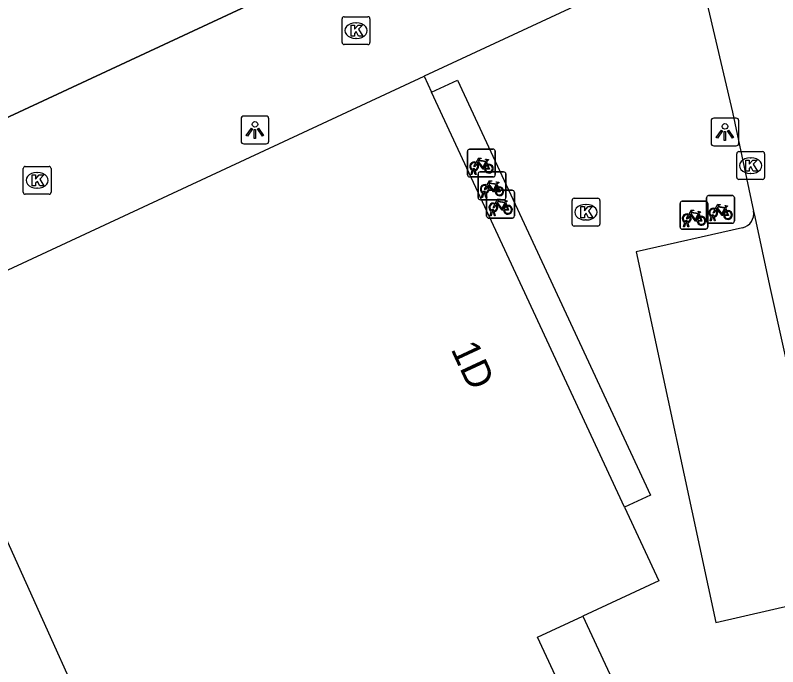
# Model space of a CAD drawing. Extents: x 160037 to 160839, y 385326 to 386441.
# Drawn here: x 160544.14 to 160571.55, y 386267.1 to 386290.52 of the extents above; entities that cross this region are included whole.
import ezdxf

# ---------------------------------------------------------------- set-up
doc = ezdxf.new("R2010")
doc.units = 0
for name, color, linetype in [('IMGEO_Fietsenrek', 7, 'Continuous'), ('IMGEO_Kolk', 7, 'Continuous'), ('IMGEO_Lichtpunt', 7, 'Continuous'), ('IMGEO_Muur', 7, 'Continuous'), ('IMGEO_Pand', 7, 'Continuous'), ('IMGEO_Pand_nummerreeks', 7, 'Continuous'), ('IMGEO_Rijbaan_lokaal_open', 7, 'Continuous'), ('IMGEO_Voetpad_open', 7, 'Continuous')]:
    doc.layers.add(name, color=color, linetype=linetype)

msp = doc.modelspace()

# ---------------------------------------------------------------- linework, layer by layer
at = {"layer": 'IMGEO_Fietsenrek'}
for p, q in [((160560.399, 386284.78), (160560.399, 386285.621)), ((160560.399, 386285.621), (160560.399, 386284.78)), ((160560.474, 386285.705), (160561.315, 386285.705)), ((160561.315, 386285.705), (160560.474, 386285.705)), ((160561.399, 386285.63), (160561.399, 386284.789)), ((160561.399, 386284.789), (160561.399, 386285.63)), ((160561.086, 386285.254), (160561.122, 386285.159)), ((160560.526, 386284.789), (160560.565, 386284.949)), ((160560.56, 386284.789), (160560.526, 386284.789)), ((160560.595, 386284.937), (160560.56, 386284.789)), ((160560.637, 386284.961), (160560.636, 386284.965)), ((160560.678, 386284.789), (160560.644, 386284.931)), ((160560.668, 386284.972), (160560.669, 386284.965)), ((160560.676, 386284.935), (160560.711, 386284.789)), ((160560.711, 386284.789), (160560.678, 386284.789)), ((160560.779, 386283.963), (160560.779, 386284.804)), ((160560.779, 386284.804), (160560.779, 386283.963)), ((160560.854, 386284.888), (160561.695, 386284.888)), ((160561.695, 386284.888), (160560.854, 386284.888)), ((160561.779, 386284.813), (160561.779, 386283.972)), ((160561.779, 386283.972), (160561.779, 386284.813)), ((160561.324, 386284.705), (160560.483, 386284.705)), ((160560.483, 386284.705), (160561.324, 386284.705)), ((160561.161, 386284.226), (160562.002, 386284.226)), ((160562.002, 386284.226), (160561.161, 386284.226)), ((160561.466, 386284.437), (160561.502, 386284.342)), ((160560.906, 386283.972), (160560.945, 386284.132)), ((160560.94, 386283.972), (160560.906, 386283.972)), ((160560.975, 386284.12), (160560.94, 386283.972)), ((160561.017, 386284.144), (160561.016, 386284.148)), ((160561.058, 386283.972), (160561.024, 386284.114)), ((160561.048, 386284.155), (160561.049, 386284.148)), ((160561.056, 386284.118), (160561.091, 386283.972)), ((160561.091, 386283.972), (160561.058, 386283.972)), ((160561.086, 386283.301), (160561.086, 386284.142)), ((160561.086, 386284.142), (160561.086, 386283.301)), ((160562.086, 386284.151), (160562.086, 386283.31)), ((160562.086, 386283.31), (160562.086, 386284.151)), ((160568.996, 386283.115), (160568.996, 386283.956)), ((160568.996, 386283.956), (160568.996, 386283.115)), ((160569.071, 386284.04), (160569.912, 386284.04)), ((160569.912, 386284.04), (160569.071, 386284.04)), ((160569.996, 386283.965), (160569.996, 386283.124)), ((160569.996, 386283.124), (160569.996, 386283.965)), ((160561.704, 386283.888), (160560.863, 386283.888)), ((160560.863, 386283.888), (160561.704, 386283.888)), ((160561.773, 386283.775), (160561.809, 386283.68)), ((160568.042, 386282.906), (160568.042, 386283.747)), ((160568.042, 386283.747), (160568.042, 386282.906)), ((160568.117, 386283.831), (160568.958, 386283.831)), ((160568.958, 386283.831), (160568.117, 386283.831)), ((160569.042, 386283.756), (160569.042, 386282.915)), ((160569.042, 386282.915), (160569.042, 386283.756)), ((160561.213, 386283.31), (160561.252, 386283.47)), ((160561.282, 386283.458), (160561.247, 386283.31)), ((160561.324, 386283.482), (160561.323, 386283.486)), ((160561.365, 386283.31), (160561.331, 386283.452)), ((160561.355, 386283.493), (160561.356, 386283.486)), ((160561.363, 386283.456), (160561.398, 386283.31)), ((160568.729, 386283.38), (160568.765, 386283.285)), ((160569.683, 386283.589), (160569.719, 386283.494)), ((160562.011, 386283.226), (160561.17, 386283.226)), ((160561.17, 386283.226), (160562.011, 386283.226)), ((160561.247, 386283.31), (160561.213, 386283.31)), ((160561.398, 386283.31), (160561.365, 386283.31)), ((160568.169, 386282.915), (160568.208, 386283.075)), ((160568.28, 386283.087), (160568.279, 386283.091)), ((160568.311, 386283.098), (160568.312, 386283.091)), ((160569.123, 386283.124), (160569.162, 386283.284)), ((160569.157, 386283.124), (160569.123, 386283.124)), ((160569.192, 386283.272), (160569.157, 386283.124)), ((160569.234, 386283.296), (160569.233, 386283.3)), ((160569.275, 386283.124), (160569.241, 386283.266)), ((160569.265, 386283.307), (160569.266, 386283.3)), ((160569.273, 386283.27), (160569.308, 386283.124)), ((160569.308, 386283.124), (160569.275, 386283.124)), ((160568.967, 386282.831), (160568.126, 386282.831)), ((160568.126, 386282.831), (160568.967, 386282.831)), ((160568.203, 386282.915), (160568.169, 386282.915)), ((160568.238, 386283.063), (160568.203, 386282.915)), ((160568.321, 386282.915), (160568.287, 386283.057)), ((160568.319, 386283.061), (160568.354, 386282.915)), ((160568.354, 386282.915), (160568.321, 386282.915)), ((160569.921, 386283.04), (160569.08, 386283.04)), ((160569.08, 386283.04), (160569.921, 386283.04))]:
    msp.add_line(p, q, dxfattribs=at)
for points in [[(160560.712, 386285.231), (160560.807, 386285.395), (160560.893, 386285.381), (160560.895, 386285.372), (160560.839, 386285.361), (160560.812, 386285.316), (160561.068, 386285.275)], [(160561.055, 386285.25), (160560.798, 386285.291), (160560.781, 386285.262), (160560.948, 386285.042), (160561.055, 386285.25)], [(160561.068, 386285.275), (160561.093, 386285.324), (160561.087, 386285.328), (160561.064, 386285.332), (160561.052, 386285.339), (160561.051, 386285.342), (160561.053, 386285.347), (160561.148, 386285.332), (160561.15, 386285.322), (160561.14, 386285.309), (160561.128, 386285.303), (160561.114, 386285.309), (160561.086, 386285.254)], [(160560.733, 386285.179), (160560.681, 386285.089), (160560.641, 386285.064), (160560.642, 386285.111), (160560.697, 386285.205)], [(160561.008, 386284.987), (160560.958, 386284.987), (160560.767, 386285.238), (160560.748, 386285.206)], [(160561.103, 386285.152), (160561.073, 386285.229), (160560.964, 386285.011), (160561.007, 386285.011)], [(160561.037, 386285.011), (160561.157, 386285.01), (160561.113, 386285.124)], [(160561.133, 386285.131), (160561.188, 386284.986), (160561.038, 386284.986)], [(160561.092, 386284.414), (160561.187, 386284.578), (160561.273, 386284.564), (160561.275, 386284.555), (160561.219, 386284.544), (160561.192, 386284.499), (160561.448, 386284.458)], [(160561.435, 386284.433), (160561.178, 386284.474), (160561.161, 386284.445), (160561.328, 386284.225), (160561.435, 386284.433)], [(160561.448, 386284.458), (160561.473, 386284.507), (160561.467, 386284.511), (160561.444, 386284.515), (160561.432, 386284.522), (160561.431, 386284.525), (160561.433, 386284.53), (160561.528, 386284.515), (160561.53, 386284.505), (160561.52, 386284.492), (160561.508, 386284.486), (160561.494, 386284.492), (160561.466, 386284.437)], [(160561.113, 386284.362), (160561.061, 386284.272), (160561.021, 386284.247), (160561.022, 386284.294), (160561.077, 386284.388)], [(160561.388, 386284.17), (160561.338, 386284.17), (160561.147, 386284.421), (160561.128, 386284.389)], [(160561.483, 386284.335), (160561.453, 386284.412), (160561.344, 386284.194), (160561.387, 386284.194)], [(160561.417, 386284.194), (160561.537, 386284.193), (160561.493, 386284.307)], [(160561.513, 386284.314), (160561.568, 386284.169), (160561.418, 386284.169)], [(160561.399, 386283.752), (160561.494, 386283.916), (160561.58, 386283.902), (160561.582, 386283.893), (160561.526, 386283.882), (160561.499, 386283.837), (160561.755, 386283.796)], [(160561.42, 386283.7), (160561.368, 386283.61), (160561.328, 386283.585), (160561.329, 386283.632), (160561.384, 386283.726)], [(160561.695, 386283.508), (160561.645, 386283.508), (160561.454, 386283.759), (160561.435, 386283.727)], [(160561.742, 386283.771), (160561.485, 386283.812), (160561.468, 386283.783), (160561.635, 386283.563), (160561.742, 386283.771)], [(160561.79, 386283.673), (160561.76, 386283.75), (160561.651, 386283.532), (160561.694, 386283.532)], [(160561.724, 386283.532), (160561.844, 386283.531), (160561.8, 386283.645)], [(160561.82, 386283.652), (160561.875, 386283.507), (160561.725, 386283.507)], [(160561.755, 386283.796), (160561.78, 386283.845), (160561.774, 386283.849), (160561.751, 386283.853), (160561.739, 386283.86), (160561.738, 386283.863), (160561.74, 386283.868), (160561.835, 386283.853), (160561.837, 386283.843), (160561.827, 386283.83), (160561.815, 386283.824), (160561.801, 386283.83), (160561.773, 386283.775)], [(160569.309, 386283.566), (160569.404, 386283.73), (160569.49, 386283.716), (160569.492, 386283.707), (160569.436, 386283.696), (160569.409, 386283.651), (160569.665, 386283.61)], [(160569.652, 386283.585), (160569.395, 386283.626), (160569.378, 386283.597), (160569.545, 386283.377), (160569.652, 386283.585)], [(160569.665, 386283.61), (160569.69, 386283.659), (160569.684, 386283.663), (160569.661, 386283.667), (160569.649, 386283.674), (160569.648, 386283.677), (160569.65, 386283.682), (160569.745, 386283.667), (160569.747, 386283.657), (160569.737, 386283.644), (160569.725, 386283.638), (160569.711, 386283.644), (160569.683, 386283.589)], [(160568.355, 386283.357), (160568.45, 386283.521), (160568.536, 386283.507), (160568.538, 386283.498), (160568.482, 386283.487), (160568.455, 386283.442), (160568.711, 386283.401)], [(160568.651, 386283.113), (160568.601, 386283.113), (160568.41, 386283.364), (160568.391, 386283.332)], [(160568.698, 386283.376), (160568.441, 386283.417), (160568.424, 386283.388), (160568.591, 386283.168), (160568.698, 386283.376)], [(160568.746, 386283.278), (160568.716, 386283.355), (160568.607, 386283.137), (160568.65, 386283.137)], [(160568.711, 386283.401), (160568.736, 386283.45), (160568.73, 386283.454), (160568.707, 386283.458), (160568.695, 386283.465), (160568.694, 386283.468), (160568.696, 386283.473), (160568.791, 386283.458), (160568.793, 386283.448), (160568.783, 386283.435), (160568.771, 386283.429), (160568.757, 386283.435), (160568.729, 386283.38)], [(160569.33, 386283.514), (160569.278, 386283.424), (160569.238, 386283.399), (160569.239, 386283.446), (160569.294, 386283.54)], [(160569.605, 386283.322), (160569.555, 386283.322), (160569.364, 386283.573), (160569.345, 386283.541)], [(160569.7, 386283.487), (160569.67, 386283.564), (160569.561, 386283.346), (160569.604, 386283.346)], [(160569.634, 386283.346), (160569.754, 386283.345), (160569.71, 386283.459)], [(160569.73, 386283.466), (160569.785, 386283.321), (160569.635, 386283.321)], [(160568.376, 386283.305), (160568.324, 386283.215), (160568.284, 386283.19), (160568.285, 386283.237), (160568.34, 386283.331)], [(160568.68, 386283.137), (160568.8, 386283.136), (160568.756, 386283.25)], [(160568.776, 386283.257), (160568.831, 386283.112), (160568.681, 386283.112)]]:
    msp.add_lwpolyline(points, dxfattribs=at)
for centre, radius, start, end in [((160560.477, 386285.627), 0.0779, 92.4484, 184.2845), ((160560.477, 386285.627), 0.0779, 92.4484, 184.2845), ((160561.321, 386285.627), 0.0779, 2.4484, 94.2845), ((160561.321, 386285.627), 0.0779, 2.4484, 94.2845), ((160560.639, 386285.09), 0.159, 62.6766, 242.1369), ((160560.639, 386285.09), 0.129, 63.3192, 238.903), ((160560.619, 386284.961), 0.0499, 12.8025, 158.6934), ((160560.639, 386285.09), 0.129, 283.6043, 43.4302), ((160560.639, 386285.09), 0.159, 283.5766, 46.6042), ((160561.166, 386285.006), 0.159, 113.3408, 178.3217), ((160561.166, 386285.006), 0.159, 187.0065, 105.7708), ((160561.166, 386285.006), 0.129, 113.923, 177.9556), ((160561.166, 386285.006), 0.129, 188.6715, 104.5883), ((160560.477, 386284.783), 0.0779, 182.4484, 274.2845), ((160560.477, 386284.783), 0.0779, 182.4484, 274.2845), ((160560.639, 386285.09), 0.159, 253.9967, 271.7867), ((160560.619, 386284.961), 0.0174, 12.8025, 163.4502), ((160560.639, 386285.09), 0.129, 253.415, 269.0204), ((160560.857, 386284.81), 0.0779, 92.4484, 184.2845), ((160560.857, 386284.81), 0.0779, 92.4484, 184.2845), ((160561.321, 386284.783), 0.0779, 272.4484, 4.2845), ((160561.321, 386284.783), 0.0779, 272.4484, 4.2845), ((160561.701, 386284.81), 0.0779, 2.4484, 94.2845), ((160561.701, 386284.81), 0.0779, 2.4484, 94.2845), ((160561.019, 386284.273), 0.159, 62.6766, 242.1369), ((160561.019, 386284.273), 0.129, 63.3192, 238.903), ((160560.999, 386284.144), 0.0499, 12.8025, 158.6934), ((160561.019, 386284.273), 0.129, 283.6043, 43.4302), ((160561.019, 386284.273), 0.159, 283.5766, 46.6042), ((160561.164, 386284.148), 0.0779, 92.4484, 184.2845), ((160561.164, 386284.148), 0.0779, 92.4484, 184.2845), ((160561.546, 386284.189), 0.159, 113.3408, 178.3217), ((160561.546, 386284.189), 0.159, 187.0065, 105.7708), ((160561.546, 386284.189), 0.129, 113.923, 177.9556), ((160561.546, 386284.189), 0.129, 188.6715, 104.5883), ((160562.008, 386284.148), 0.0779, 2.4484, 94.2845), ((160562.008, 386284.148), 0.0779, 2.4484, 94.2845), ((160560.857, 386283.966), 0.0779, 182.4484, 274.2845), ((160560.857, 386283.966), 0.0779, 182.4484, 274.2845), ((160561.019, 386284.273), 0.159, 253.9967, 271.7867), ((160560.999, 386284.144), 0.0174, 12.8025, 163.4502), ((160561.019, 386284.273), 0.129, 253.415, 269.0204), ((160561.701, 386283.966), 0.0779, 272.4484, 4.2845), ((160561.701, 386283.966), 0.0779, 272.4484, 4.2845), ((160569.074, 386283.962), 0.0779, 92.4484, 184.2845), ((160569.074, 386283.962), 0.0779, 92.4484, 184.2845), ((160569.918, 386283.962), 0.0779, 2.4484, 94.2845), ((160569.918, 386283.962), 0.0779, 2.4484, 94.2845), ((160561.326, 386283.611), 0.159, 62.6766, 242.1369), ((160561.326, 386283.611), 0.129, 63.3192, 238.903), ((160561.326, 386283.611), 0.129, 283.6043, 43.4302), ((160561.326, 386283.611), 0.159, 283.5766, 46.6042), ((160561.853, 386283.527), 0.159, 113.3408, 178.3217), ((160561.853, 386283.527), 0.159, 187.0065, 105.7708), ((160561.853, 386283.527), 0.129, 113.923, 177.9556), ((160561.853, 386283.527), 0.129, 188.6715, 104.5883), ((160568.12, 386283.753), 0.0779, 92.4484, 184.2845), ((160568.12, 386283.753), 0.0779, 92.4484, 184.2845), ((160568.964, 386283.753), 0.0779, 2.4484, 94.2845), ((160568.964, 386283.753), 0.0779, 2.4484, 94.2845), ((160561.306, 386283.482), 0.0499, 12.8025, 158.6934), ((160561.326, 386283.611), 0.159, 253.9967, 271.7867), ((160561.306, 386283.482), 0.0174, 12.8025, 163.4502), ((160561.326, 386283.611), 0.129, 253.415, 269.0204), ((160568.282, 386283.216), 0.159, 62.6766, 242.1369), ((160569.236, 386283.425), 0.159, 62.6766, 242.1369), ((160569.236, 386283.425), 0.129, 63.3192, 238.903), ((160569.236, 386283.425), 0.129, 283.6043, 43.4302), ((160569.236, 386283.425), 0.159, 283.5766, 46.6042), ((160569.763, 386283.341), 0.159, 113.3408, 178.3217), ((160569.763, 386283.341), 0.159, 187.0065, 105.7708), ((160569.763, 386283.341), 0.129, 113.923, 177.9556), ((160569.763, 386283.341), 0.129, 188.6715, 104.5883), ((160561.164, 386283.304), 0.0779, 182.4484, 274.2845), ((160561.164, 386283.304), 0.0779, 182.4484, 274.2845), ((160562.008, 386283.304), 0.0779, 272.4484, 4.2845), ((160562.008, 386283.304), 0.0779, 272.4484, 4.2845), ((160568.282, 386283.216), 0.129, 63.3192, 238.903), ((160568.262, 386283.087), 0.0499, 12.8025, 158.6934), ((160568.262, 386283.087), 0.0174, 12.8025, 163.4502), ((160568.282, 386283.216), 0.129, 253.415, 269.0204), ((160568.282, 386283.216), 0.129, 283.6043, 43.4302), ((160568.282, 386283.216), 0.159, 283.5766, 46.6042), ((160568.809, 386283.132), 0.159, 113.3408, 178.3217), ((160568.809, 386283.132), 0.159, 187.0065, 105.7708), ((160568.809, 386283.132), 0.129, 113.923, 177.9556), ((160568.809, 386283.132), 0.129, 188.6715, 104.5883), ((160569.074, 386283.118), 0.0779, 182.4484, 274.2845), ((160569.074, 386283.118), 0.0779, 182.4484, 274.2845), ((160569.216, 386283.296), 0.0499, 12.8025, 158.6934), ((160569.236, 386283.425), 0.159, 253.9967, 271.7867), ((160569.216, 386283.296), 0.0174, 12.8025, 163.4502), ((160569.236, 386283.425), 0.129, 253.415, 269.0204), ((160569.918, 386283.118), 0.0779, 272.4484, 4.2845), ((160569.918, 386283.118), 0.0779, 272.4484, 4.2845), ((160568.12, 386282.909), 0.0779, 182.4484, 274.2845), ((160568.12, 386282.909), 0.0779, 182.4484, 274.2845), ((160568.282, 386283.216), 0.159, 253.9967, 271.7867), ((160568.964, 386282.909), 0.0779, 272.4484, 4.2845), ((160568.964, 386282.909), 0.0779, 272.4484, 4.2845)]:
    msp.add_arc(centre, radius, start, end, dxfattribs=at)
at = {"layer": 'IMGEO_Kolk'}
for p, q in [((160555.891, 386289.54), (160555.891, 386290.392)), ((160555.966, 386290.466), (160556.818, 386290.466)), ((160556.379, 386290.246), (160556.404, 386290.246)), ((160556.892, 386290.392), (160556.892, 386289.54)), ((160556.402, 386289.686), (160556.377, 386289.686)), ((160556.818, 386289.466), (160555.966, 386289.466)), ((160570.156, 386285.615), (160571.008, 386285.615)), ((160570.081, 386284.689), (160570.081, 386285.541)), ((160570.569, 386285.395), (160570.594, 386285.395)), ((160571.082, 386285.541), (160571.082, 386284.689)), ((160544.423, 386284.157), (160544.423, 386285.009)), ((160544.498, 386285.083), (160545.35, 386285.083)), ((160545.424, 386285.009), (160545.424, 386284.157)), ((160544.911, 386284.863), (160544.936, 386284.863)), ((160570.592, 386284.835), (160570.567, 386284.835)), ((160571.008, 386284.615), (160570.156, 386284.615)), ((160544.934, 386284.303), (160544.909, 386284.303)), ((160545.35, 386284.083), (160544.498, 386284.083)), ((160564.233, 386283.939), (160565.085, 386283.939)), ((160564.158, 386283.013), (160564.158, 386283.865)), ((160564.646, 386283.719), (160564.671, 386283.719)), ((160565.159, 386283.865), (160565.159, 386283.013)), ((160564.669, 386283.159), (160564.644, 386283.159)), ((160565.085, 386282.939), (160564.233, 386282.939))]:
    msp.add_line(p, q, dxfattribs=at)
for points in [[(160555.891, 386289.54), (160555.891, 386290.392)], [(160555.966, 386290.466), (160556.818, 386290.466)], [(160556.892, 386290.392), (160556.892, 386289.54)], [(160556.212, 386290.166), (160556.335, 386290.166), (160556.335, 386290.015), (160556.465, 386290.166), (160556.629, 386290.166), (160556.483, 386290.015), (160556.636, 386289.766), (160556.484, 386289.766), (160556.399, 386289.93), (160556.335, 386289.863), (160556.335, 386289.766), (160556.212, 386289.766), (160556.212, 386290.166)], [(160556.818, 386289.466), (160555.966, 386289.466)], [(160570.156, 386285.615), (160571.008, 386285.615)], [(160570.081, 386284.689), (160570.081, 386285.541)], [(160570.402, 386285.315), (160570.525, 386285.315), (160570.525, 386285.164), (160570.655, 386285.315), (160570.819, 386285.315), (160570.673, 386285.164), (160570.826, 386284.915), (160570.674, 386284.915), (160570.589, 386285.079), (160570.525, 386285.012), (160570.525, 386284.915), (160570.402, 386284.915), (160570.402, 386285.315)], [(160571.082, 386285.541), (160571.082, 386284.689)], [(160544.423, 386284.157), (160544.423, 386285.009)], [(160544.498, 386285.083), (160545.35, 386285.083)], [(160545.424, 386285.009), (160545.424, 386284.157)], [(160544.744, 386284.783), (160544.867, 386284.783), (160544.867, 386284.632), (160544.997, 386284.783), (160545.161, 386284.783), (160545.015, 386284.632), (160545.168, 386284.383), (160545.016, 386284.383), (160544.931, 386284.547), (160544.867, 386284.48), (160544.867, 386284.383), (160544.744, 386284.383), (160544.744, 386284.783)], [(160571.008, 386284.615), (160570.156, 386284.615)], [(160545.35, 386284.083), (160544.498, 386284.083)], [(160564.233, 386283.939), (160565.085, 386283.939)], [(160564.158, 386283.013), (160564.158, 386283.865)], [(160564.479, 386283.639), (160564.602, 386283.639), (160564.602, 386283.488), (160564.732, 386283.639), (160564.896, 386283.639), (160564.75, 386283.488), (160564.903, 386283.239), (160564.751, 386283.239), (160564.666, 386283.403), (160564.602, 386283.336), (160564.602, 386283.239), (160564.479, 386283.239), (160564.479, 386283.639)], [(160565.159, 386283.865), (160565.159, 386283.013)], [(160565.085, 386282.939), (160564.233, 386282.939)]]:
    msp.add_lwpolyline(points, dxfattribs=at)
for centre, start, end in [((160555.968, 386290.39), 91.552, 178.448), ((160555.968, 386290.39), 91.552, 178.448), ((160556.816, 386290.39), 1.552, 88.448), ((160556.816, 386290.39), 1.552, 88.448), ((160555.968, 386289.542), 181.552, 268.448), ((160555.968, 386289.542), 181.552, 268.448), ((160556.816, 386289.542), 271.552, 358.448), ((160556.816, 386289.542), 271.552, 358.448), ((160570.158, 386285.539), 91.552, 178.448), ((160570.158, 386285.539), 91.552, 178.448), ((160571.006, 386285.539), 1.552, 88.448), ((160571.006, 386285.539), 1.552, 88.448), ((160544.5, 386285.007), 91.552, 178.448), ((160544.5, 386285.007), 91.552, 178.448), ((160545.348, 386285.007), 1.552, 88.448), ((160545.348, 386285.007), 1.552, 88.448), ((160570.158, 386284.691), 181.552, 268.448), ((160570.158, 386284.691), 181.552, 268.448), ((160571.006, 386284.691), 271.552, 358.448), ((160571.006, 386284.691), 271.552, 358.448), ((160544.5, 386284.159), 181.552, 268.448), ((160544.5, 386284.159), 181.552, 268.448), ((160545.348, 386284.159), 271.552, 358.448), ((160545.348, 386284.159), 271.552, 358.448), ((160564.235, 386283.863), 91.552, 178.448), ((160564.235, 386283.863), 91.552, 178.448), ((160565.083, 386283.863), 1.552, 88.448), ((160565.083, 386283.863), 1.552, 88.448), ((160564.235, 386283.015), 181.552, 268.448), ((160564.235, 386283.015), 181.552, 268.448), ((160565.083, 386283.015), 271.552, 358.448), ((160565.083, 386283.015), 271.552, 358.448)]:
    msp.add_arc(centre, 0.0765, start, end, dxfattribs=at)
for centre, major_axis, ratio, start_param, end_param in [((160556.378, 386289.966), (-0.387, 0.002), 0.722429, 4.712389, 7.853982), ((160556.403, 386289.966), (-0.39, 0.002), 0.717154, 1.570796, 4.712389), ((160570.568, 386285.115), (-0.387, 0.002), 0.722429, 4.712389, 7.853982), ((160570.593, 386285.115), (-0.39, 0.002), 0.717154, 1.570796, 4.712389), ((160544.91, 386284.583), (-0.387, 0.002), 0.722429, 4.712389, 7.853982), ((160544.935, 386284.583), (-0.39, 0.002), 0.717154, 1.570796, 4.712389), ((160564.645, 386283.439), (-0.387, 0.002), 0.722429, 4.712389, 7.853982), ((160564.67, 386283.439), (-0.39, 0.002), 0.717154, 1.570796, 4.712389)]:
    msp.add_ellipse(centre, major_axis=major_axis, ratio=ratio, start_param=start_param, end_param=end_param, dxfattribs=at)
at = {"layer": 'IMGEO_Lichtpunt'}
for p, q in [((160552.257, 386286.798), (160552.257, 386285.991)), ((160552.257, 386286.798), (160552.257, 386285.991)), ((160553.159, 386286.893), (160552.351, 386286.893)), ((160553.159, 386286.893), (160552.351, 386286.893)), ((160553.253, 386285.991), (160553.253, 386286.798)), ((160553.253, 386285.991), (160553.253, 386286.798)), ((160569.158, 386286.725), (160569.158, 386285.918)), ((160569.158, 386286.725), (160569.158, 386285.918)), ((160570.06, 386286.82), (160569.252, 386286.82)), ((160570.06, 386286.82), (160569.252, 386286.82)), ((160570.154, 386285.918), (160570.154, 386286.725)), ((160570.154, 386285.918), (160570.154, 386286.725)), ((160552.351, 386285.897), (160553.159, 386285.897)), ((160552.351, 386285.897), (160553.159, 386285.897)), ((160569.252, 386285.824), (160570.06, 386285.824)), ((160569.252, 386285.824), (160570.06, 386285.824))]:
    msp.add_line(p, q, dxfattribs=at)
for points in [[(160552.631, 386286.462), (160552.67, 386286.434), (160552.482, 386286.172), (160552.444, 386286.199), (160552.631, 386286.462)], [(160552.733, 386286.414), (160552.78, 386286.414), (160552.78, 386286.092), (160552.733, 386286.092), (160552.733, 386286.414)], [(160552.843, 386286.434), (160552.881, 386286.461), (160553.068, 386286.199), (160553.029, 386286.171), (160552.843, 386286.434)], [(160569.532, 386286.389), (160569.571, 386286.361), (160569.383, 386286.099), (160569.345, 386286.126), (160569.532, 386286.389)], [(160569.744, 386286.361), (160569.782, 386286.388), (160569.969, 386286.126), (160569.93, 386286.098), (160569.744, 386286.361)], [(160569.634, 386286.341), (160569.681, 386286.341), (160569.681, 386286.019), (160569.634, 386286.019), (160569.634, 386286.341)]]:
    msp.add_lwpolyline(points, dxfattribs=at)
for centre in [(160552.756, 386286.596), (160569.657, 386286.523)]:
    msp.add_circle(centre, 0.0994, dxfattribs=at)
for centre, start, end in [((160552.351, 386286.798), 90, 180), ((160552.351, 386286.798), 90, 180), ((160553.159, 386286.798), 0, 90), ((160553.159, 386286.798), 0, 90), ((160569.252, 386286.725), 90, 180), ((160569.252, 386286.725), 90, 180), ((160570.06, 386286.725), 0, 90), ((160570.06, 386286.725), 0, 90), ((160552.351, 386285.991), 180, 270), ((160552.351, 386285.991), 180, 270), ((160553.159, 386285.991), 270, 0), ((160553.159, 386285.991), 270, 360), ((160569.252, 386285.918), 180, 270), ((160569.252, 386285.918), 180, 270), ((160570.06, 386285.918), 270, 0), ((160570.06, 386285.918), 270, 360)]:
    msp.add_arc(centre, 0.0946, start, end, dxfattribs=at)
at = {"layer": 'IMGEO_Muur'}
msp.add_lwpolyline([(160529.99, 386280.395), (160556.804, 386292.876)], dxfattribs=at)
at = {"layer": 'IMGEO_Pand'}
for points in [[(160540.218, 386279.666), (160558.841, 386288.328)], [(160558.841, 386288.328), (160559.108, 386287.753)], [(160566.044, 386272.84), (160559.108, 386287.753)], [(160551.34, 386255.017), (160540.218, 386279.666)], [(160566.044, 386272.84), (160567.278, 386270.187), (160564.552, 386268.919)], [(160551.34, 386255.017), (160565.886, 386261.783), (160562.92, 386268.16), (160564.552, 386268.919)]]:
    msp.add_lwpolyline(points, dxfattribs=at)
at = {"layer": 'IMGEO_Rijbaan_lokaal_open'}
for points in [[(160556.804, 386292.876), (160529.99, 386280.395)], [(160568.687, 386292.351), (160565.917, 386291.617), (160558.841, 386288.328)], [(160568.687, 386292.351), (160569.929, 386287.035), (160570.686, 386283.475)], [(160570.686, 386283.475), (160570.729, 386283.272), (160571.254, 386280.804), (160573.724, 386269.66), (160573.783, 386269.382)]]:
    msp.add_lwpolyline(points, dxfattribs=at)
at = {"layer": 'IMGEO_Voetpad_open'}
for points in [[(160559.108, 386287.753), (160560.042, 386288.187), (160566.978, 386273.274), (160566.044, 386272.84)], [(160570.292, 386282.88), (160566.463, 386282.019), (160569.327, 386268.69), (160573.184, 386269.577)], [(160564.552, 386268.919), (160567.929, 386261.657), (160551.752, 386254.133), (160551.34, 386255.017)]]:
    msp.add_lwpolyline(points, dxfattribs=at)
msp.add_arc((160570.17, 386283.389), 0.523, 283.4706, 9.5055, dxfattribs=at)

# ---------------------------------------------------------------- texts
at = {"layer": 'IMGEO_Pand_nummerreeks'}
msp.add_text('1D', height=1, rotation=294.9422, dxfattribs=at).set_placement((160559.785, 386278.521))

doc.saveas('drawing.dxf')
